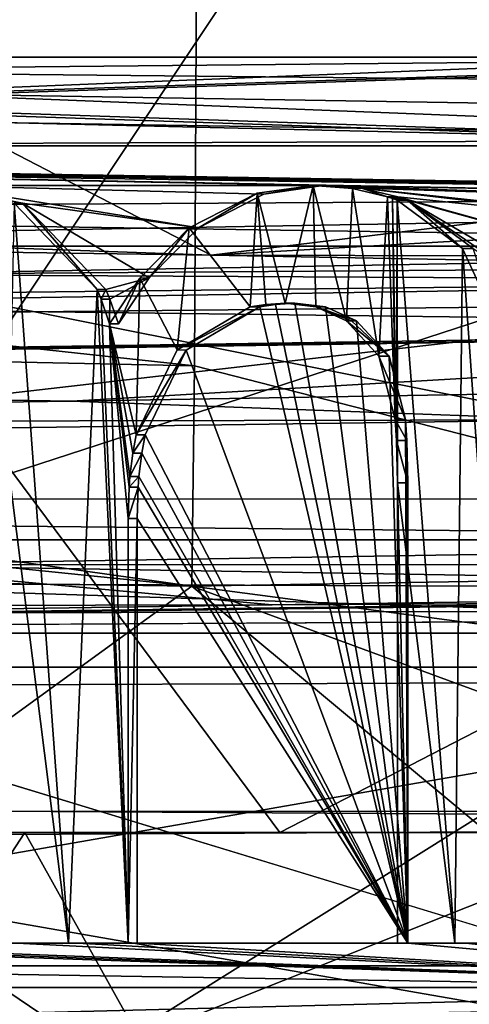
# Model space of a CAD drawing. Header units: millimetres. Extents: x -110 to 163, y -50 to 19.
# Tile 358 of 656: x 3.76 to 4.77, y -31.89 to -29.67. Entities that reach past the tile are written whole.
import ezdxf

# ---------------------------------------------------------------- set-up
doc = ezdxf.new("R2010")
doc.units = ezdxf.units.MM
doc.header["$LTSCALE"] = 65.185185
for name, color, linetype in [('13', 7, 'CONTINUOUS'), ('1618', 7, 'CONTINUOUS'), ('235', 7, 'CONTINUOUS'), ('2443', 7, 'CONTINUOUS'), ('2478', 7, 'CONTINUOUS'), ('2485', 7, 'CONTINUOUS'), ('261', 7, 'CONTINUOUS'), ('262', 7, 'CONTINUOUS'), ('265', 7, 'CONTINUOUS'), ('266', 7, 'CONTINUOUS'), ('306', 7, 'CONTINUOUS'), ('323', 7, 'CONTINUOUS'), ('3440', 7, 'CONTINUOUS'), ('36', 7, 'CONTINUOUS'), ('3639', 7, 'CONTINUOUS'), ('3716', 7, 'CONTINUOUS'), ('3717', 7, 'CONTINUOUS'), ('3718', 7, 'CONTINUOUS'), ('374', 7, 'CONTINUOUS'), ('375', 7, 'CONTINUOUS'), ('377', 7, 'CONTINUOUS'), ('379', 7, 'CONTINUOUS'), ('389', 7, 'CONTINUOUS'), ('390', 7, 'CONTINUOUS'), ('3953', 7, 'CONTINUOUS'), ('3954', 7, 'CONTINUOUS'), ('3955', 7, 'CONTINUOUS'), ('3969', 7, 'CONTINUOUS'), ('4687', 7, 'CONTINUOUS'), ('4688', 7, 'CONTINUOUS'), ('4689', 7, 'CONTINUOUS'), ('4690', 7, 'CONTINUOUS'), ('4936', 7, 'CONTINUOUS'), ('4937', 7, 'CONTINUOUS'), ('5146', 7, 'CONTINUOUS'), ('5205', 7, 'CONTINUOUS'), ('5276', 7, 'CONTINUOUS'), ('5633', 7, 'CONTINUOUS'), ('5664', 7, 'CONTINUOUS'), ('5665', 7, 'CONTINUOUS'), ('5698', 7, 'CONTINUOUS'), ('5965', 7, 'CONTINUOUS'), ('5969', 7, 'CONTINUOUS'), ('5971', 7, 'CONTINUOUS'), ('5972', 7, 'CONTINUOUS'), ('5973', 7, 'CONTINUOUS'), ('5987', 7, 'CONTINUOUS'), ('5989', 7, 'CONTINUOUS'), ('5992', 7, 'CONTINUOUS'), ('6110', 7, 'CONTINUOUS'), ('6129', 7, 'CONTINUOUS'), ('6140', 7, 'CONTINUOUS'), ('6220', 7, 'CONTINUOUS')]:
    doc.layers.add(name, color=color, linetype=linetype)

msp = doc.modelspace()

# ---------------------------------------------------------------- linework, layer by layer
at = {"layer": '13', "linetype": 'CONTINUOUS'}
for points in [[(12.9904, -30.1767, -8.5), (-11.4124, 0.2973, -8.5), (-13.1672, -30.1767, -8.5), (12.9904, -30.1767, -8.5)], [(12.9904, -10.3, -8.5), (-11.4124, 0.2973, -8.5), (12.9904, -30.1767, -8.5), (12.9904, -10.3, -8.5)]]:
    msp.add_3dface(points, dxfattribs=at)
at = {"layer": '1618', "color": 7, "linetype": 'CONTINUOUS'}
for points in [[(5.7272, -29.95, 100.6792), (-0.1743, -29.95, 102.4835), (5.7272, -30.0451, 100.6792), (5.7272, -29.95, 100.6792)], [(5.7272, -30.0451, 100.6792), (-0.1743, -29.95, 102.4835), (5.6857, -30.0504, 100.7081), (5.7272, -30.0451, 100.6792)], [(5.6857, -30.0504, 100.7081), (-0.1743, -29.95, 102.4835), (5.6268, -30.0617, 100.7486), (5.6857, -30.0504, 100.7081)], [(5.6268, -30.0617, 100.7486), (-0.1743, -29.95, 102.4835), (4.4442, -30.0397, 101.4414), (5.6268, -30.0617, 100.7486)], [(-0.1743, -29.95, 102.4835), (3.5686, -30.0397, 101.8255), (4.4442, -30.0397, 101.4414), (-0.1743, -29.95, 102.4835)], [(4.4442, -30.0397, 101.4414), (3.5686, -30.0397, 101.8255), (4.3107, -30.0589, 101.5065), (4.4442, -30.0397, 101.4414)], [(4.3107, -30.0589, 101.5065), (3.5686, -30.0397, 101.8255), (4.163, -30.1355, 101.5758), (4.3107, -30.0589, 101.5065)], [(4.163, -30.1355, 101.5758), (3.5686, -30.0397, 101.8255), (3.766, -30.0793, 101.7476), (4.163, -30.1355, 101.5758)], [(5.5648, -30.079, 100.7906), (5.6268, -30.0617, 100.7486), (4.4442, -30.0397, 101.4414), (5.5648, -30.079, 100.7906)], [(4.5311, -30.0459, 101.3977), (5.5648, -30.079, 100.7906), (4.4442, -30.0397, 101.4414), (4.5311, -30.0459, 101.3977)], [(5.4296, -30.142, 100.8797), (5.5648, -30.079, 100.7906), (4.5311, -30.0459, 101.3977), (5.4296, -30.142, 100.8797)], [(5.4235, -30.1459, 100.8836), (5.4296, -30.142, 100.8797), (4.5311, -30.0459, 101.3977), (5.4235, -30.1459, 100.8836)], [(5.4175, -30.1499, 100.8875), (5.4235, -30.1459, 100.8836), (4.5311, -30.0459, 101.3977), (5.4175, -30.1499, 100.8875)], [(4.6125, -30.0649, 101.3558), (5.4175, -30.1499, 100.8875), (4.5311, -30.0459, 101.3977), (4.6125, -30.0649, 101.3558)], [(5.3065, -30.2577, 100.9582), (5.4175, -30.1499, 100.8875), (4.6125, -30.0649, 101.3558), (5.3065, -30.2577, 100.9582)], [(4.6235, -30.0688, 101.35), (5.3065, -30.2577, 100.9582), (4.6125, -30.0649, 101.3558), (4.6235, -30.0688, 101.35)], [(4.6344, -30.073, 101.3444), (5.3065, -30.2577, 100.9582), (4.6235, -30.0688, 101.35), (4.6344, -30.073, 101.3444)], [(4.0513, -30.2482, 101.6262), (4.163, -30.1355, 101.5758), (3.766, -30.0793, 101.7476), (4.0513, -30.2482, 101.6262)], [(3.9541, -30.2747, 101.6687), (4.0513, -30.2482, 101.6262), (3.766, -30.0793, 101.7476), (3.9541, -30.2747, 101.6687)], [(5.2268, -30.4207, 101.0077), (5.3065, -30.2577, 100.9582), (4.6344, -30.073, 101.3444), (5.2268, -30.4207, 101.0077)], [(5.2132, -30.4687, 101.0161), (5.2268, -30.4207, 101.0077), (4.6344, -30.073, 101.3444), (5.2132, -30.4687, 101.0161)], [(4.7826, -30.1821, 101.2651), (5.2132, -30.4687, 101.0161), (4.6344, -30.073, 101.3444), (4.7826, -30.1821, 101.2651)], [(3.9629, -30.296, 101.6649), (4.0513, -30.2482, 101.6262), (3.9541, -30.2747, 101.6687), (3.9629, -30.296, 101.6649)], [(3.9823, -30.3517, 101.6565), (4.0513, -30.2482, 101.6262), (3.9629, -30.296, 101.6649), (3.9823, -30.3517, 101.6565)], [(4.3012, -30.3138, 101.5111), (4.1351, -30.4111, 101.5885), (4.6354, -31.75, 101.3438), (4.3012, -30.3138, 101.5111)], [(4.3366, -30.3081, 101.4941), (4.3012, -30.3138, 101.5111), (4.6354, -31.75, 101.3438), (4.3366, -30.3081, 101.4941)], [(4.3805, -30.3051, 101.4728), (4.3366, -30.3081, 101.4941), (4.6354, -31.75, 101.3438), (4.3805, -30.3051, 101.4728)], [(4.4498, -30.3134, 101.4387), (4.3805, -30.3051, 101.4728), (4.6354, -31.75, 101.3438), (4.4498, -30.3134, 101.4387)], [(4.5192, -30.3451, 101.4037), (4.4498, -30.3134, 101.4387), (4.6354, -31.75, 101.3438), (4.5192, -30.3451, 101.4037)], [(4.5932, -30.4252, 101.3658), (4.5192, -30.3451, 101.4037), (4.6354, -31.75, 101.3438), (4.5932, -30.4252, 101.3658)], [(4.1351, -30.4111, 101.5885), (4.0423, -30.6028, 101.6302), (4.6354, -31.75, 101.3438), (4.1351, -30.4111, 101.5885)], [(4.6298, -30.5679, 101.3467), (4.5932, -30.4252, 101.3658), (4.6354, -31.75, 101.3438), (4.6298, -30.5679, 101.3467)], [(4.6329, -30.615, 101.3451), (4.6298, -30.5679, 101.3467), (4.6354, -31.75, 101.3438), (4.6329, -30.615, 101.3451)], [(4.0423, -30.6028, 101.6302), (4.0347, -30.6438, 101.6335), (4.6354, -31.75, 101.3438), (4.0423, -30.6028, 101.6302)], [(4.6354, -30.7106, 101.3438), (4.6329, -30.615, 101.3451), (4.6354, -31.75, 101.3438), (4.6354, -30.7106, 101.3438)], [(4.0347, -30.6438, 101.6335), (4.0283, -30.6969, 101.6363), (4.6354, -31.75, 101.3438), (4.0347, -30.6438, 101.6335)], [(4.0283, -30.6969, 101.6363), (4.0267, -30.7207, 101.6371), (4.6354, -31.75, 101.3438), (4.0283, -30.6969, 101.6363)], [(4.0267, -30.7207, 101.6371), (4.0245, -30.7912, 101.638), (4.6354, -31.75, 101.3438), (4.0267, -30.7207, 101.6371)], [(4.0245, -30.7912, 101.638), (4.0245, -31.75, 101.638), (4.6354, -31.75, 101.3438), (4.0245, -30.7912, 101.638)], [(-0.1743, -31.85, 102.4835), (5.7272, -31.85, 100.6792), (2.8348, -31.75, 102.0741), (-0.1743, -31.85, 102.4835)], [(2.8348, -31.75, 102.0741), (5.7272, -31.85, 100.6792), (2.9759, -31.75, 102.0312), (2.8348, -31.75, 102.0741)], [(2.9759, -31.75, 102.0312), (5.7272, -31.85, 100.6792), (3.1163, -31.75, 101.9863), (2.9759, -31.75, 102.0312)], [(3.1163, -31.75, 101.9863), (5.7272, -31.85, 100.6792), (3.7529, -31.75, 101.7529), (3.1163, -31.75, 101.9863)], [(3.7529, -31.75, 101.7529), (5.7272, -31.85, 100.6792), (3.8891, -31.75, 101.6965), (3.7529, -31.75, 101.7529)], [(3.8891, -31.75, 101.6965), (5.7272, -31.85, 100.6792), (4.0245, -31.75, 101.638), (3.8891, -31.75, 101.6965)], [(4.0245, -31.75, 101.638), (5.7272, -31.85, 100.6792), (4.6354, -31.75, 101.3438), (4.0245, -31.75, 101.638)], [(4.6354, -31.75, 101.3438), (5.7272, -31.85, 100.6792), (4.7655, -31.75, 101.2744), (4.6354, -31.75, 101.3438)], [(4.7655, -31.75, 101.2744), (5.7272, -31.85, 100.6792), (4.8945, -31.75, 101.2031), (4.7655, -31.75, 101.2744)]]:
    msp.add_3dface(points, dxfattribs=at)
at = {"layer": '235', "color": 7, "linetype": 'CONTINUOUS', "true_color": 0x0303ff}
for points in [[(108.1, -25.55, 17.7535), (0.0005, -28.7081, 15.5072), (-68.9975, -30.825, 13.3875), (108.1, -25.55, 17.7535)], [(-64.6798, -31.24, 12.8905), (108.1, -25.55, 17.7535), (-68.9975, -30.825, 13.3875), (-64.6798, -31.24, 12.8905)], [(-60.3244, -32.4381, 11.2488), (108.1, -25.55, 17.7535), (-64.6798, -31.24, 12.8905), (-60.3244, -32.4381, 11.2488)], [(108.1, -33.0535, 10.25), (108.1, -25.55, 17.7535), (-60.3244, -32.4381, 11.2488), (108.1, -33.0535, 10.25)]]:
    msp.add_3dface(points, dxfattribs=at)
at = {"layer": '2443', "color": 7, "linetype": 'CONTINUOUS'}
for points in [[(4.6354, -30.7106, 101.3438), (4.6354, -31.75, 101.3438), (4.6122, -30.7106, 101.2995), (4.6354, -30.7106, 101.3438)], [(4.6354, -31.75, 101.3438), (4.6122, -31.75, 101.2995), (4.6122, -30.7106, 101.2995), (4.6354, -31.75, 101.3438)]]:
    msp.add_3dface(points, dxfattribs=at)
at = {"layer": '2478', "color": 7, "linetype": 'CONTINUOUS'}
for points in [[(5.8419, -29.75, 100.8431), (0, -29.75, 102.775), (-0.1777, -29.75, 102.6835), (5.8419, -29.75, 100.8431)], [(0, -29.75, 82.225), (6.0394, -29.75, 84.1873), (0.1777, -29.75, 82.3165), (0, -29.75, 82.225)], [(6.0394, -29.75, 100.8127), (0, -29.75, 102.775), (5.8419, -29.75, 100.8431), (6.0394, -29.75, 100.8127)], [(0.1777, -29.75, 82.3165), (6.0394, -29.75, 84.1873), (6.1295, -29.75, 84.3659), (0.1777, -29.75, 82.3165)]]:
    msp.add_3dface(points, dxfattribs=at)
at = {"layer": '2485', "color": 7, "linetype": 'CONTINUOUS'}
for points in [[(4.6354, -31.75, 101.3438), (4.7655, -31.75, 101.2744), (4.6122, -31.75, 101.2995), (4.6354, -31.75, 101.3438)], [(4.6122, -31.75, 101.2995), (4.7655, -31.75, 101.2744), (4.7416, -31.75, 101.2305), (4.6122, -31.75, 101.2995)], [(4.7655, -31.75, 101.2744), (4.8945, -31.75, 101.2031), (4.7416, -31.75, 101.2305), (4.7655, -31.75, 101.2744)], [(4.7416, -31.75, 101.2305), (4.8945, -31.75, 101.2031), (4.87, -31.75, 101.1595), (4.7416, -31.75, 101.2305)]]:
    msp.add_3dface(points, dxfattribs=at)
at = {"layer": '261', "linetype": 'CONTINUOUS'}
for points in [[(3.3699, -30.2407, 103.4952), (9.2468, -30.1363, 99.3372), (5.0149, -30.569, 102.849), (3.3699, -30.2407, 103.4952)], [(-0.7949, -30.6508, 103.9725), (3.3699, -30.2407, 103.4952), (5.0149, -30.569, 102.849), (-0.7949, -30.6508, 103.9725)]]:
    msp.add_3dface(points, dxfattribs=at)
at = {"layer": '262', "color": 7, "linetype": 'CONTINUOUS', "true_color": 0x0303ff}
for points in [[(3.94, -32, 104.626), (-3.94, -32, 104.626), (0, -30.8395, 104.0895), (3.94, -32, 104.626)], [(5.7948, -30.8395, 102.5368), (3.94, -32, 104.626), (0, -30.8395, 104.0895), (5.7948, -30.8395, 102.5368)], [(10.315, -32, 99.9943), (3.94, -32, 104.626), (5.7948, -30.8395, 102.5368), (10.315, -32, 99.9943)]]:
    msp.add_3dface(points, dxfattribs=at)
at = {"layer": '265', "linetype": 'CONTINUOUS'}
for points in [[(4.1916, -30.1967, 81.7911), (3.4867, -29.8323, 81.5413), (0.5862, -30.1456, 81.0149), (4.1916, -30.1967, 81.7911)], [(6.741, -29.8853, 83.1829), (3.4867, -29.8323, 81.5413), (4.1916, -30.1967, 81.7911), (6.741, -29.8853, 83.1829)], [(9.6393, -30.2978, 86.2284), (6.741, -29.8853, 83.1829), (4.1916, -30.1967, 81.7911), (9.6393, -30.2978, 86.2284)]]:
    msp.add_3dface(points, dxfattribs=at)
at = {"layer": '266', "color": 7, "linetype": 'CONTINUOUS', "true_color": 0x0303ff}
for points in [[(3.94, -32, 80.374), (-2.9066, -30.75, 81.3734), (-3.94, -32, 80.374), (3.94, -32, 80.374)], [(2.1591, -30.7931, 81.1606), (-2.9066, -30.75, 81.3734), (3.94, -32, 80.374), (2.1591, -30.7931, 81.1606)], [(6.8454, -30.8395, 83.1481), (2.1591, -30.7931, 81.1606), (3.94, -32, 80.374), (6.8454, -30.8395, 83.1481)], [(10.315, -32, 85.0057), (6.8454, -30.8395, 83.1481), (3.94, -32, 80.374), (10.315, -32, 85.0057)]]:
    msp.add_3dface(points, dxfattribs=at)
at = {"layer": '306', "linetype": 'CONTINUOUS'}
for points in [[(12.9904, -30.1767, -8.5), (-13.1672, -30.1767, -8.5), (-39.3248, -30.7639, -8.3094), (12.9904, -30.1767, -8.5)], [(12.9902, -30.2315, -8.4985), (12.9904, -30.1767, -8.5), (-39.3248, -30.7639, -8.3094), (12.9902, -30.2315, -8.4985)], [(12.9902, -30.7438, -8.3237), (12.9902, -30.2315, -8.4985), (-39.3248, -30.7639, -8.3094), (12.9902, -30.7438, -8.3237)], [(12.9902, -30.9778, -8.0986), (12.9902, -30.7438, -8.3237), (-39.3248, -30.7639, -8.3094), (12.9902, -30.9778, -8.0986)], [(-39.3248, -31.1273, -7.8104), (12.9902, -30.9778, -8.0986), (-39.3248, -30.7639, -8.3094), (-39.3248, -31.1273, -7.8104)], [(-13.1673, -31.1273, -7.8104), (12.9902, -30.9778, -8.0986), (-39.3248, -31.1273, -7.8104), (-13.1673, -31.1273, -7.8104)], [(12.9902, -31.1273, -7.8104), (12.9902, -30.9778, -8.0986), (-13.1673, -31.1273, -7.8104), (12.9902, -31.1273, -7.8104)]]:
    msp.add_3dface(points, dxfattribs=at)
at = {"layer": '323', "linetype": 'CONTINUOUS'}
for points in [[(0, -29.9969, 8.5), (4.1541, -30.4471, 7.4157), (0, -30.359, 8.4322), (0, -29.9969, 8.5)], [(4.1541, -30.4471, 7.4157), (4.1481, -30.944, 7.2809), (0, -30.359, 8.4322), (4.1541, -30.4471, 7.4157)], [(0, -30.359, 8.4322), (4.1481, -30.944, 7.2809), (0, -30.5192, 8.3528), (0, -30.359, 8.4322)], [(4.1541, -30.4471, 7.4157), (5.9735, -30.9135, 6.0471), (4.1481, -30.944, 7.2809), (4.1541, -30.4471, 7.4157)], [(0, -30.5192, 8.3528), (4.1481, -30.944, 7.2809), (0, -30.8877, 7.9545), (0, -30.5192, 8.3528)], [(0, -30.8877, 7.9545), (4.1481, -30.944, 7.2809), (3.5927, -31.3466, 6.9825), (0, -30.8877, 7.9545)], [(5.9735, -30.9135, 6.0471), (7.3612, -31.3682, 4.25), (4.1481, -30.944, 7.2809), (5.9735, -30.9135, 6.0471)], [(3.5927, -31.3466, 6.9825), (4.1481, -30.944, 7.2809), (5.2287, -31.8448, 5.7027), (3.5927, -31.3466, 6.9825)], [(7.3612, -31.3682, 4.25), (7.0755, -32.0207, 4.2373), (4.1481, -30.944, 7.2809), (7.3612, -31.3682, 4.25)], [(4.1481, -30.944, 7.2809), (7.0755, -32.0207, 4.2373), (5.2287, -31.8448, 5.7027), (4.1481, -30.944, 7.2809)]]:
    msp.add_3dface(points, dxfattribs=at)
at = {"layer": '3440', "color": 7, "linetype": 'CONTINUOUS'}
for points in [[(0.1743, -29.95, 82.5165), (6.0091, -29.95, 84.5256), (0.1743, -31.85, 82.5165), (0.1743, -29.95, 82.5165)], [(0.1743, -31.85, 82.5165), (6.0091, -29.95, 84.5256), (6.0091, -31.85, 84.5256), (0.1743, -31.85, 82.5165)]]:
    msp.add_3dface(points, dxfattribs=at)
at = {"layer": '36', "linetype": 'CONTINUOUS'}
for points in [[(0, -11.3, 8.5), (4.25, -11.3, 7.3612), (0, -29.9969, 8.5), (0, -11.3, 8.5)], [(0, -29.9969, 8.5), (4.25, -11.3, 7.3612), (4.1541, -30.4471, 7.4157), (0, -29.9969, 8.5)], [(4.1541, -30.4471, 7.4157), (4.25, -11.3, 7.3612), (5.9735, -30.9135, 6.0471), (4.1541, -30.4471, 7.4157)], [(4.25, -11.3, 7.3612), (7.3612, -11.3, 4.25), (5.9735, -30.9135, 6.0471), (4.25, -11.3, 7.3612)]]:
    msp.add_3dface(points, dxfattribs=at)
at = {"layer": '3639', "color": 7, "linetype": 'CONTINUOUS'}
for points in [[(5.7272, -31.85, 100.6792), (-0.1743, -31.85, 102.4835), (5.702, -31.9561, 100.6432), (5.7272, -31.85, 100.6792)], [(-0.1743, -31.85, 102.4835), (-0.1716, -32, 102.3335), (5.6411, -32, 100.5564), (-0.1743, -31.85, 102.4835)], [(-0.1743, -31.85, 102.4835), (5.6411, -32, 100.5564), (5.702, -31.9561, 100.6432), (-0.1743, -31.85, 102.4835)]]:
    msp.add_3dface(points, dxfattribs=at)
at = {"layer": '3716', "color": 7, "linetype": 'CONTINUOUS'}
for points in [[(4.5106, -30.0462, 101.352), (4.4442, -30.0397, 101.4414), (4.4219, -30.0397, 101.3967), (4.5106, -30.0462, 101.352)], [(4.5311, -30.0459, 101.3977), (4.4442, -30.0397, 101.4414), (4.5106, -30.0462, 101.352), (4.5311, -30.0459, 101.3977)], [(4.5894, -30.0649, 101.3114), (4.5311, -30.0459, 101.3977), (4.5106, -30.0462, 101.352), (4.5894, -30.0649, 101.3114)], [(4.6125, -30.0649, 101.3558), (4.5311, -30.0459, 101.3977), (4.5894, -30.0649, 101.3114), (4.6125, -30.0649, 101.3558)]]:
    msp.add_3dface(points, dxfattribs=at)
at = {"layer": '3717', "color": 7, "linetype": 'CONTINUOUS'}
for points in [[(4.6125, -30.0649, 101.3558), (4.5894, -30.0649, 101.3114), (4.6004, -30.0688, 101.3057), (4.6125, -30.0649, 101.3558)], [(4.6235, -30.0688, 101.35), (4.6125, -30.0649, 101.3558), (4.6004, -30.0688, 101.3057), (4.6235, -30.0688, 101.35)], [(4.6112, -30.073, 101.3001), (4.6235, -30.0688, 101.35), (4.6004, -30.0688, 101.3057), (4.6112, -30.073, 101.3001)], [(4.6344, -30.073, 101.3444), (4.6235, -30.0688, 101.35), (4.6112, -30.073, 101.3001), (4.6344, -30.073, 101.3444)]]:
    msp.add_3dface(points, dxfattribs=at)
at = {"layer": '3718', "color": 7, "linetype": 'CONTINUOUS'}
for points in [[(4.6344, -30.073, 101.3444), (4.6112, -30.073, 101.3001), (4.7584, -30.1817, 101.2214), (4.6344, -30.073, 101.3444)], [(4.7826, -30.1821, 101.2651), (4.6344, -30.073, 101.3444), (4.7584, -30.1817, 101.2214), (4.7826, -30.1821, 101.2651)], [(4.8464, -30.3725, 101.1728), (4.7826, -30.1821, 101.2651), (4.7584, -30.1817, 101.2214), (4.8464, -30.3725, 101.1728)]]:
    msp.add_3dface(points, dxfattribs=at)
at = {"layer": '374', "linetype": 'CONTINUOUS'}
for points in [[(-4.3253, -19.3653, 102.91), (0, -33.9521, 106.5), (4.3267, -19.3654, 102.9096), (-4.3253, -19.3653, 102.91)], [(0, -33.9521, 106.5), (7, -33.9631, 104.6244), (4.3267, -19.3654, 102.9096), (0, -33.9521, 106.5)], [(4.3267, -19.3654, 102.9096), (7, -33.9631, 104.6244), (11.3262, -21.3079, 98.2096), (4.3267, -19.3654, 102.9096)]]:
    msp.add_3dface(points, dxfattribs=at)
at = {"layer": '375', "linetype": 'CONTINUOUS'}
for points in [[(7, -25.4482, 77.1254), (0.002, -30.646, 77.9762), (0, -26.694, 75.7233), (7, -25.4482, 77.1254)], [(3.62, -30.5221, 78.4364), (0.002, -30.646, 77.9762), (7, -25.4482, 77.1254), (3.62, -30.5221, 78.4364)], [(6.9961, -30.1346, 79.7794), (3.62, -30.5221, 78.4364), (7, -25.4482, 77.1254), (6.9961, -30.1346, 79.7794)]]:
    msp.add_3dface(points, dxfattribs=at)
at = {"layer": '377', "linetype": 'CONTINUOUS'}
for points in [[(45.9799, -29.383, -17.3791), (-50.6868, -31.119, -14.9743), (-44.6081, -28.7706, -18.0937), (45.9799, -29.383, -17.3791)], [(45.9799, -29.383, -17.3791), (52.8112, -31.7528, -13.9146), (-50.6868, -31.119, -14.9743), (45.9799, -29.383, -17.3791)], [(52.8112, -31.7528, -13.9146), (-57.3705, -32.8485, -11.7373), (-50.6868, -31.119, -14.9743), (52.8112, -31.7528, -13.9146)], [(52.8112, -31.7528, -13.9146), (60.3265, -33.4169, -10.3575), (-57.3705, -32.8485, -11.7373), (52.8112, -31.7528, -13.9146)]]:
    msp.add_3dface(points, dxfattribs=at)
at = {"layer": '379', "linetype": 'CONTINUOUS'}
for points in [[(3.62, -30.5221, 78.4364), (6.9961, -30.1346, 79.7794), (4.3465, -31.5, 78.8556), (3.62, -30.5221, 78.4364)], [(4.3465, -31.5, 78.8556), (6.9961, -30.1346, 79.7794), (7.6362, -31.5, 80.4088), (4.3465, -31.5, 78.8556)], [(-0.0038, -31.5, 78.1668), (3.62, -30.5221, 78.4364), (4.3465, -31.5, 78.8556), (-0.0038, -31.5, 78.1668)]]:
    msp.add_3dface(points, dxfattribs=at)
at = {"layer": '389', "color": 7, "linetype": 'CONTINUOUS', "true_color": 0x0303ff}
for points in [[(0, -37.3, 78.5), (0, -31.5, 78.5), (3.7708, -31.5, 79.0174), (0, -37.3, 78.5)], [(7, -37.3, 80.3756), (0, -37.3, 78.5), (3.7708, -31.5, 79.0174), (7, -37.3, 80.3756)], [(7.2629, -31.5, 80.5313), (7, -37.3, 80.3756), (3.7708, -31.5, 79.0174), (7.2629, -31.5, 80.5313)]]:
    msp.add_3dface(points, dxfattribs=at)
at = {"layer": '390', "linetype": 'CONTINUOUS'}
for points in [[(-0.0038, -31.5, 78.1668), (4.3465, -31.5, 78.8556), (0, -31.5, 78.5), (-0.0038, -31.5, 78.1668)], [(0, -31.5, 78.5), (4.3465, -31.5, 78.8556), (3.7708, -31.5, 79.0174), (0, -31.5, 78.5)], [(4.3465, -31.5, 78.8556), (7.2629, -31.5, 80.5313), (3.7708, -31.5, 79.0174), (4.3465, -31.5, 78.8556)], [(4.3465, -31.5, 78.8556), (7.6362, -31.5, 80.4088), (7.2629, -31.5, 80.5313), (4.3465, -31.5, 78.8556)]]:
    msp.add_3dface(points, dxfattribs=at)
at = {"layer": '3953', "color": 7, "linetype": 'CONTINUOUS'}
for points in [[(4.6298, -30.5679, 101.3467), (4.6329, -30.615, 101.3451), (4.6067, -30.5679, 101.3024), (4.6298, -30.5679, 101.3467)], [(4.6067, -30.5679, 101.3024), (4.6329, -30.615, 101.3451), (4.6097, -30.6153, 101.3008), (4.6067, -30.5679, 101.3024)], [(4.6329, -30.615, 101.3451), (4.6354, -30.7106, 101.3438), (4.6097, -30.6153, 101.3008), (4.6329, -30.615, 101.3451)], [(4.6354, -30.7106, 101.3438), (4.6122, -30.7106, 101.2995), (4.6097, -30.6153, 101.3008), (4.6354, -30.7106, 101.3438)]]:
    msp.add_3dface(points, dxfattribs=at)
at = {"layer": '3954', "color": 7, "linetype": 'CONTINUOUS'}
for points in [[(4.5079, -30.3451, 101.3815), (4.5932, -30.4252, 101.3658), (4.4966, -30.3451, 101.3592), (4.5079, -30.3451, 101.3815)], [(4.4966, -30.3451, 101.3592), (4.5932, -30.4252, 101.3658), (4.57, -30.4248, 101.3215), (4.4966, -30.3451, 101.3592)], [(4.5192, -30.3451, 101.4037), (4.5932, -30.4252, 101.3658), (4.5079, -30.3451, 101.3815), (4.5192, -30.3451, 101.4037)], [(4.5932, -30.4252, 101.3658), (4.6298, -30.5679, 101.3467), (4.57, -30.4248, 101.3215), (4.5932, -30.4252, 101.3658)], [(4.6298, -30.5679, 101.3467), (4.6067, -30.5679, 101.3024), (4.57, -30.4248, 101.3215), (4.6298, -30.5679, 101.3467)]]:
    msp.add_3dface(points, dxfattribs=at)
at = {"layer": '3955', "color": 7, "linetype": 'CONTINUOUS'}
for points in [[(4.3805, -30.3051, 101.4728), (4.4498, -30.3134, 101.4387), (4.3586, -30.3051, 101.4279), (4.3805, -30.3051, 101.4728)], [(4.3586, -30.3051, 101.4279), (4.4498, -30.3134, 101.4387), (4.4278, -30.3135, 101.3937), (4.3586, -30.3051, 101.4279)], [(4.4498, -30.3134, 101.4387), (4.5192, -30.3451, 101.4037), (4.4278, -30.3135, 101.3937), (4.4498, -30.3134, 101.4387)], [(4.5192, -30.3451, 101.4037), (4.5079, -30.3451, 101.3815), (4.4278, -30.3135, 101.3937), (4.5192, -30.3451, 101.4037)], [(4.5079, -30.3451, 101.3815), (4.4966, -30.3451, 101.3592), (4.4278, -30.3135, 101.3937), (4.5079, -30.3451, 101.3815)]]:
    msp.add_3dface(points, dxfattribs=at)
at = {"layer": '3969', "color": 7, "linetype": 'CONTINUOUS'}
for points in [[(5.9188, -32, 84.6454), (0.1716, -32, 82.6665), (6.0091, -31.85, 84.5256), (5.9188, -32, 84.6454)], [(0.1716, -32, 82.6665), (0.1743, -31.85, 82.5165), (6.0091, -31.85, 84.5256), (0.1716, -32, 82.6665)]]:
    msp.add_3dface(points, dxfattribs=at)
at = {"layer": '4687', "color": 7, "linetype": 'CONTINUOUS'}
for points in [[(4.3012, -30.3138, 101.5111), (4.3366, -30.3081, 101.4941), (4.2797, -30.3138, 101.466), (4.3012, -30.3138, 101.5111)], [(4.2797, -30.3138, 101.466), (4.3366, -30.3081, 101.4941), (4.3148, -30.3081, 101.4491), (4.2797, -30.3138, 101.466)], [(4.3366, -30.3081, 101.4941), (4.3805, -30.3051, 101.4728), (4.3148, -30.3081, 101.4491), (4.3366, -30.3081, 101.4941)], [(4.3805, -30.3051, 101.4728), (4.3586, -30.3051, 101.4279), (4.3148, -30.3081, 101.4491), (4.3805, -30.3051, 101.4728)]]:
    msp.add_3dface(points, dxfattribs=at)
at = {"layer": '4688', "color": 7, "linetype": 'CONTINUOUS'}
for points in [[(4.1351, -30.4111, 101.5885), (4.3012, -30.3138, 101.5111), (4.1145, -30.411, 101.5429), (4.1351, -30.4111, 101.5885)], [(4.3012, -30.3138, 101.5111), (4.2797, -30.3138, 101.466), (4.1145, -30.411, 101.5429), (4.3012, -30.3138, 101.5111)], [(4.022, -30.6028, 101.5845), (4.1351, -30.4111, 101.5885), (4.1145, -30.411, 101.5429), (4.022, -30.6028, 101.5845)], [(4.0423, -30.6028, 101.6302), (4.1351, -30.4111, 101.5885), (4.022, -30.6028, 101.5845), (4.0423, -30.6028, 101.6302)]]:
    msp.add_3dface(points, dxfattribs=at)
at = {"layer": '4689', "color": 7, "linetype": 'CONTINUOUS'}
for points in [[(4.0347, -30.6438, 101.6335), (4.0423, -30.6028, 101.6302), (4.0145, -30.6439, 101.5878), (4.0347, -30.6438, 101.6335)], [(4.0423, -30.6028, 101.6302), (4.022, -30.6028, 101.5845), (4.0145, -30.6439, 101.5878), (4.0423, -30.6028, 101.6302)], [(4.0283, -30.6969, 101.6363), (4.0347, -30.6438, 101.6335), (4.0082, -30.6969, 101.5906), (4.0283, -30.6969, 101.6363)], [(4.0082, -30.6969, 101.5906), (4.0347, -30.6438, 101.6335), (4.0145, -30.6439, 101.5878), (4.0082, -30.6969, 101.5906)]]:
    msp.add_3dface(points, dxfattribs=at)
at = {"layer": '4690', "color": 7, "linetype": 'CONTINUOUS'}
for points in [[(4.0267, -30.7207, 101.6371), (4.0283, -30.6969, 101.6363), (4.0065, -30.7206, 101.5913), (4.0267, -30.7207, 101.6371)], [(4.0283, -30.6969, 101.6363), (4.0082, -30.6969, 101.5906), (4.0065, -30.7206, 101.5913), (4.0283, -30.6969, 101.6363)], [(4.0043, -30.7912, 101.5923), (4.0267, -30.7207, 101.6371), (4.0065, -30.7206, 101.5913), (4.0043, -30.7912, 101.5923)], [(4.0245, -30.7912, 101.638), (4.0267, -30.7207, 101.6371), (4.0043, -30.7912, 101.5923), (4.0245, -30.7912, 101.638)]]:
    msp.add_3dface(points, dxfattribs=at)
at = {"layer": '4936', "color": 7, "linetype": 'CONTINUOUS'}
for points in [[(4.1421, -30.1355, 101.5303), (4.0513, -30.2482, 101.6262), (4.0305, -30.2487, 101.5807), (4.1421, -30.1355, 101.5303)], [(4.163, -30.1355, 101.5758), (4.0513, -30.2482, 101.6262), (4.1421, -30.1355, 101.5303), (4.163, -30.1355, 101.5758)], [(4.0305, -30.2487, 101.5807), (3.9823, -30.3517, 101.6565), (3.9623, -30.3517, 101.6107), (4.0305, -30.2487, 101.5807)], [(4.0513, -30.2482, 101.6262), (3.9823, -30.3517, 101.6565), (4.0305, -30.2487, 101.5807), (4.0513, -30.2482, 101.6262)]]:
    msp.add_3dface(points, dxfattribs=at)
at = {"layer": '4937', "color": 7, "linetype": 'CONTINUOUS'}
for points in [[(4.4219, -30.0397, 101.3967), (4.3107, -30.0589, 101.5065), (4.2956, -30.057, 101.4583), (4.4219, -30.0397, 101.3967)], [(4.4442, -30.0397, 101.4414), (4.3107, -30.0589, 101.5065), (4.4219, -30.0397, 101.3967), (4.4442, -30.0397, 101.4414)], [(4.163, -30.1355, 101.5758), (4.1421, -30.1355, 101.5303), (4.2956, -30.057, 101.4583), (4.163, -30.1355, 101.5758)], [(4.3107, -30.0589, 101.5065), (4.163, -30.1355, 101.5758), (4.2956, -30.057, 101.4583), (4.3107, -30.0589, 101.5065)]]:
    msp.add_3dface(points, dxfattribs=at)
at = {"layer": '5146', "color": 7, "linetype": 'CONTINUOUS'}
for points in [[(0.1777, -29.75, 82.3165), (6.1295, -29.75, 84.3659), (0.1743, -29.95, 82.5165), (0.1777, -29.75, 82.3165)], [(6.1295, -29.75, 84.3659), (6.0091, -29.95, 84.5256), (0.1743, -29.95, 82.5165), (6.1295, -29.75, 84.3659)]]:
    msp.add_3dface(points, dxfattribs=at)
at = {"layer": '5205', "color": 7, "linetype": 'CONTINUOUS'}
for points in [[(3.7529, -31.75, 101.7529), (3.8891, -31.75, 101.6965), (3.7341, -31.75, 101.7066), (3.7529, -31.75, 101.7529)], [(3.7341, -31.75, 101.7066), (3.8891, -31.75, 101.6965), (3.8696, -31.75, 101.6504), (3.7341, -31.75, 101.7066)], [(3.8891, -31.75, 101.6965), (4.0245, -31.75, 101.638), (3.8696, -31.75, 101.6504), (3.8891, -31.75, 101.6965)], [(3.8696, -31.75, 101.6504), (4.0245, -31.75, 101.638), (4.0043, -31.75, 101.5923), (3.8696, -31.75, 101.6504)]]:
    msp.add_3dface(points, dxfattribs=at)
at = {"layer": '5276', "color": 7, "linetype": 'CONTINUOUS'}
for points in [[(4.0245, -31.75, 101.638), (4.0245, -30.7912, 101.638), (4.0043, -31.75, 101.5923), (4.0245, -31.75, 101.638)], [(4.0245, -30.7912, 101.638), (4.0043, -30.7912, 101.5923), (4.0043, -31.75, 101.5923), (4.0245, -30.7912, 101.638)]]:
    msp.add_3dface(points, dxfattribs=at)
at = {"layer": '5633', "color": 7, "linetype": 'CONTINUOUS'}
for points in [[(-0.1743, -29.95, 102.4835), (5.7272, -29.95, 100.6792), (-0.1777, -29.75, 102.6835), (-0.1743, -29.95, 102.4835)], [(-0.1777, -29.75, 102.6835), (5.7272, -29.95, 100.6792), (5.7608, -29.8086, 100.7272), (-0.1777, -29.75, 102.6835)], [(5.8419, -29.75, 100.8431), (-0.1777, -29.75, 102.6835), (5.7608, -29.8086, 100.7272), (5.8419, -29.75, 100.8431)]]:
    msp.add_3dface(points, dxfattribs=at)
at = {"layer": '5664', "color": 7, "linetype": 'CONTINUOUS'}
for points in [[(3.766, -30.0793, 101.7476), (3.5686, -30.0397, 101.8255), (3.7469, -30.0792, 101.7014), (3.766, -30.0793, 101.7476)], [(3.9343, -30.2747, 101.6228), (3.766, -30.0793, 101.7476), (3.7469, -30.0792, 101.7014), (3.9343, -30.2747, 101.6228)], [(3.9541, -30.2747, 101.6687), (3.766, -30.0793, 101.7476), (3.9343, -30.2747, 101.6228), (3.9541, -30.2747, 101.6687)]]:
    msp.add_3dface(points, dxfattribs=at)
at = {"layer": '5665', "color": 7, "linetype": 'CONTINUOUS'}
for points in [[(3.9541, -30.2747, 101.6687), (3.9343, -30.2747, 101.6228), (3.943, -30.2959, 101.619), (3.9541, -30.2747, 101.6687)], [(3.9629, -30.296, 101.6649), (3.9541, -30.2747, 101.6687), (3.943, -30.2959, 101.619), (3.9629, -30.296, 101.6649)], [(3.9623, -30.3517, 101.6107), (3.9629, -30.296, 101.6649), (3.943, -30.2959, 101.619), (3.9623, -30.3517, 101.6107)], [(3.9823, -30.3517, 101.6565), (3.9629, -30.296, 101.6649), (3.9623, -30.3517, 101.6107), (3.9823, -30.3517, 101.6565)]]:
    msp.add_3dface(points, dxfattribs=at)
at = {"layer": '5698', "color": 7, "linetype": 'CONTINUOUS'}
for points in [[(4.3586, -30.3051, 101.4279), (4.4219, -30.0397, 101.3967), (4.2956, -30.057, 101.4583), (4.3586, -30.3051, 101.4279)], [(4.4219, -30.0397, 101.3967), (4.3586, -30.3051, 101.4279), (4.4278, -30.3135, 101.3937), (4.4219, -30.0397, 101.3967)], [(4.5106, -30.0462, 101.352), (4.4219, -30.0397, 101.3967), (4.4966, -30.3451, 101.3592), (4.5106, -30.0462, 101.352)], [(4.4966, -30.3451, 101.3592), (4.4219, -30.0397, 101.3967), (4.4278, -30.3135, 101.3937), (4.4966, -30.3451, 101.3592)], [(4.5106, -30.0462, 101.352), (4.4966, -30.3451, 101.3592), (4.57, -30.4248, 101.3215), (4.5106, -30.0462, 101.352)], [(4.5894, -30.0649, 101.3114), (4.5106, -30.0462, 101.352), (4.57, -30.4248, 101.3215), (4.5894, -30.0649, 101.3114)], [(4.1421, -30.1355, 101.5303), (4.2797, -30.3138, 101.466), (4.2956, -30.057, 101.4583), (4.1421, -30.1355, 101.5303)], [(4.2797, -30.3138, 101.466), (4.3148, -30.3081, 101.4491), (4.2956, -30.057, 101.4583), (4.2797, -30.3138, 101.466)], [(4.3148, -30.3081, 101.4491), (4.3586, -30.3051, 101.4279), (4.2956, -30.057, 101.4583), (4.3148, -30.3081, 101.4491)], [(4.6067, -30.5679, 101.3024), (4.5894, -30.0649, 101.3114), (4.57, -30.4248, 101.3215), (4.6067, -30.5679, 101.3024)], [(4.6004, -30.0688, 101.3057), (4.5894, -30.0649, 101.3114), (4.6067, -30.5679, 101.3024), (4.6004, -30.0688, 101.3057)], [(4.6112, -30.073, 101.3001), (4.6004, -30.0688, 101.3057), (4.6097, -30.6153, 101.3008), (4.6112, -30.073, 101.3001)], [(4.6004, -30.0688, 101.3057), (4.6067, -30.5679, 101.3024), (4.6097, -30.6153, 101.3008), (4.6004, -30.0688, 101.3057)], [(3.7341, -30.6779, 101.7066), (3.8696, -31.75, 101.6504), (3.7469, -30.0792, 101.7014), (3.7341, -30.6779, 101.7066)], [(3.8696, -31.75, 101.6504), (3.9343, -30.2747, 101.6228), (3.7469, -30.0792, 101.7014), (3.8696, -31.75, 101.6504)], [(4.6122, -30.7106, 101.2995), (4.6112, -30.073, 101.3001), (4.6097, -30.6153, 101.3008), (4.6122, -30.7106, 101.2995)], [(4.6122, -30.7106, 101.2995), (4.7416, -31.75, 101.2305), (4.6112, -30.073, 101.3001), (4.6122, -30.7106, 101.2995)], [(4.6112, -30.073, 101.3001), (4.7416, -31.75, 101.2305), (4.7584, -30.1817, 101.2214), (4.6112, -30.073, 101.3001)], [(4.1145, -30.411, 101.5429), (4.1421, -30.1355, 101.5303), (4.0305, -30.2487, 101.5807), (4.1145, -30.411, 101.5429)], [(4.1145, -30.411, 101.5429), (4.2797, -30.3138, 101.466), (4.1421, -30.1355, 101.5303), (4.1145, -30.411, 101.5429)], [(4.7416, -31.75, 101.2305), (4.87, -31.75, 101.1595), (4.7584, -30.1817, 101.2214), (4.7416, -31.75, 101.2305)], [(4.87, -31.75, 101.1595), (4.8464, -30.3725, 101.1728), (4.7584, -30.1817, 101.2214), (4.87, -31.75, 101.1595)], [(4.022, -30.6028, 101.5845), (4.0305, -30.2487, 101.5807), (3.9623, -30.3517, 101.6107), (4.022, -30.6028, 101.5845)], [(4.022, -30.6028, 101.5845), (4.1145, -30.411, 101.5429), (4.0305, -30.2487, 101.5807), (4.022, -30.6028, 101.5845)], [(3.8696, -31.75, 101.6504), (4.0043, -31.75, 101.5923), (3.9343, -30.2747, 101.6228), (3.8696, -31.75, 101.6504)], [(3.9343, -30.2747, 101.6228), (4.0043, -31.75, 101.5923), (3.943, -30.2959, 101.619), (3.9343, -30.2747, 101.6228)], [(4.0043, -31.75, 101.5923), (3.9623, -30.3517, 101.6107), (3.943, -30.2959, 101.619), (4.0043, -31.75, 101.5923)], [(4.0145, -30.6439, 101.5878), (4.022, -30.6028, 101.5845), (3.9623, -30.3517, 101.6107), (4.0145, -30.6439, 101.5878)], [(4.0082, -30.6969, 101.5906), (4.0145, -30.6439, 101.5878), (3.9623, -30.3517, 101.6107), (4.0082, -30.6969, 101.5906)], [(4.0065, -30.7206, 101.5913), (4.0082, -30.6969, 101.5906), (3.9623, -30.3517, 101.6107), (4.0065, -30.7206, 101.5913)], [(4.0043, -30.7912, 101.5923), (4.0065, -30.7206, 101.5913), (3.9623, -30.3517, 101.6107), (4.0043, -30.7912, 101.5923)], [(4.0043, -30.7912, 101.5923), (3.9623, -30.3517, 101.6107), (4.0043, -31.75, 101.5923), (4.0043, -30.7912, 101.5923)], [(3.7341, -30.6779, 101.7066), (3.7341, -31.75, 101.7066), (3.8696, -31.75, 101.6504), (3.7341, -30.6779, 101.7066)], [(4.6122, -30.7106, 101.2995), (4.6122, -31.75, 101.2995), (4.7416, -31.75, 101.2305), (4.6122, -30.7106, 101.2995)]]:
    msp.add_3dface(points, dxfattribs=at)
at = {"layer": '5965', "color": 7, "linetype": 'CONTINUOUS', "true_color": 0xcad1ee}
for points in [[(2.6047, -29.8798, 81.4057), (3.4867, -29.8323, 81.5413), (6.0998, -29.9351, 82.874), (2.6047, -29.8798, 81.4057)], [(3.4867, -29.8323, 81.5413), (6.741, -29.8853, 83.1829), (6.0998, -29.9351, 82.874), (3.4867, -29.8323, 81.5413)], [(9.2468, -30.1363, 99.3372), (3.3699, -30.2407, 103.4952), (8.9661, -30.2007, 99.5341), (9.2468, -30.1363, 99.3372)], [(8.9661, -30.2007, 99.5341), (3.3699, -30.2407, 103.4952), (6.162, -30.2552, 102.0864), (8.9661, -30.2007, 99.5341)], [(6.162, -30.2552, 102.0864), (3.3699, -30.2407, 103.4952), (2.6763, -30.3105, 103.5773), (6.162, -30.2552, 102.0864)], [(2.1591, -30.7931, 81.1606), (6.8454, -30.8395, 83.1481), (3.3442, -30.8957, 81.6057), (2.1591, -30.7931, 81.1606)], [(3.3442, -30.8957, 81.6057), (6.8454, -30.8395, 83.1481), (6.788, -30.8954, 83.226), (3.3442, -30.8957, 81.6057)], [(6.7309, -30.9513, 83.3041), (3.3442, -30.8957, 81.6057), (6.788, -30.8954, 83.226), (6.7309, -30.9513, 83.3041)]]:
    msp.add_3dface(points, dxfattribs=at)
at = {"layer": '5969', "color": 7, "linetype": 'CONTINUOUS', "true_color": 0xcad1ee}
for points in [[(6.5979, -31.05, 101.5812), (0, -31.05, 103.725), (6.5979, -32.2, 101.5812), (6.5979, -31.05, 101.5812)], [(6.5979, -32.2, 101.5812), (0, -31.05, 103.725), (0, -32.2, 103.725), (6.5979, -32.2, 101.5812)], [(0, -31.05, 81.275), (6.5979, -31.05, 83.4188), (0, -32.2, 81.275), (0, -31.05, 81.275)], [(0, -32.2, 81.275), (6.5979, -31.05, 83.4188), (6.5979, -32.2, 83.4188), (0, -32.2, 81.275)]]:
    msp.add_3dface(points, dxfattribs=at)
at = {"layer": '5971', "color": 7, "linetype": 'CONTINUOUS', "true_color": 0xcad1ee}
for points in [[(5.9219, -40.7, 100.6508), (0, -40.7, 102.575), (5.9219, -29.95, 100.6508), (5.9219, -40.7, 100.6508)], [(5.9219, -29.95, 100.6508), (0, -40.7, 102.575), (0, -29.95, 102.575), (5.9219, -29.95, 100.6508)], [(0, -40.7, 82.425), (5.9219, -40.7, 84.3492), (0, -29.95, 82.425), (0, -40.7, 82.425)], [(0, -29.95, 82.425), (5.9219, -40.7, 84.3492), (5.9219, -29.95, 84.3492), (0, -29.95, 82.425)]]:
    msp.add_3dface(points, dxfattribs=at)
at = {"layer": '5972', "color": 7, "linetype": 'CONTINUOUS', "true_color": 0xcad1ee}
for points in [[(0, -29.9638, 81.17), (6.66, -30.065, 83.3341), (1.3684, -30.0961, 81.1865), (0, -29.9638, 81.17)], [(1.3684, -30.0961, 81.1865), (6.66, -30.065, 83.3341), (5.0043, -30.1503, 82.2616), (1.3684, -30.0961, 81.1865)], [(6.6598, -30.365, 101.666), (0, -30.4663, 103.83), (3.8763, -30.5263, 103.2165), (6.6598, -30.365, 101.666)], [(7.1777, -30.4705, 101.3515), (6.6598, -30.365, 101.666), (3.8763, -30.5263, 103.2165), (7.1777, -30.4705, 101.3515)], [(3.8763, -30.5263, 103.2165), (0, -30.4663, 103.83), (0.146, -30.5787, 103.8951), (3.8763, -30.5263, 103.2165)]]:
    msp.add_3dface(points, dxfattribs=at)
at = {"layer": '5973', "color": 7, "linetype": 'CONTINUOUS', "true_color": 0xcad1ee}
for points in [[(6.0394, -29.75, 84.1873), (0, -29.75, 82.225), (5.9219, -29.95, 84.3492), (6.0394, -29.75, 84.1873)], [(5.9219, -29.95, 84.3492), (0, -29.75, 82.225), (0, -29.8086, 82.3664), (5.9219, -29.95, 84.3492)], [(0, -29.75, 102.775), (6.0394, -29.75, 100.8127), (0, -29.8086, 102.6336), (0, -29.75, 102.775)], [(6.0394, -29.75, 100.8127), (5.9219, -29.95, 100.6508), (0, -29.95, 102.575), (6.0394, -29.75, 100.8127)], [(6.0394, -29.75, 100.8127), (0, -29.95, 102.575), (0, -29.8086, 102.6336), (6.0394, -29.75, 100.8127)], [(0, -29.95, 82.425), (5.9219, -29.95, 84.3492), (0, -29.8086, 82.3664), (0, -29.95, 82.425)]]:
    msp.add_3dface(points, dxfattribs=at)
at = {"layer": '5987', "color": 7, "linetype": 'CONTINUOUS', "true_color": 0xcad1ee}
for points in [[(4.1916, -30.1967, 81.7911), (0.5862, -30.1456, 81.0149), (1.3684, -30.0961, 81.1865), (4.1916, -30.1967, 81.7911)], [(4.1916, -30.1967, 81.7911), (1.3684, -30.0961, 81.1865), (5.0043, -30.1503, 82.2616), (4.1916, -30.1967, 81.7911)], [(4.1916, -30.1967, 81.7911), (5.0043, -30.1503, 82.2616), (8.0864, -30.2057, 84.4701), (4.1916, -30.1967, 81.7911)], [(9.6393, -30.2978, 86.2284), (4.1916, -30.1967, 81.7911), (8.0864, -30.2057, 84.4701), (9.6393, -30.2978, 86.2284)], [(5.0149, -30.569, 102.849), (7.1777, -30.4705, 101.3515), (3.8763, -30.5263, 103.2165), (5.0149, -30.569, 102.849)], [(5.0149, -30.569, 102.849), (3.8763, -30.5263, 103.2165), (0.146, -30.5787, 103.8951), (5.0149, -30.569, 102.849)], [(-0.7949, -30.6508, 103.9725), (5.0149, -30.569, 102.849), (0.146, -30.5787, 103.8951), (-0.7949, -30.6508, 103.9725)]]:
    msp.add_3dface(points, dxfattribs=at)
at = {"layer": '5989', "color": 7, "linetype": 'CONTINUOUS', "true_color": 0xcad1ee}
for points in [[(2.6047, -29.8798, 81.4057), (6.0998, -29.9351, 82.874), (0, -29.9588, 81.17), (2.6047, -29.8798, 81.4057)], [(0, -29.9588, 81.17), (6.0998, -29.9351, 82.874), (6.6598, -30.06, 83.334), (0, -29.9588, 81.17)], [(6.162, -30.2552, 102.0864), (2.6763, -30.3105, 103.5773), (6.66, -30.36, 101.6659), (6.162, -30.2552, 102.0864)], [(6.66, -30.36, 101.6659), (2.6763, -30.3105, 103.5773), (0, -30.4613, 103.83), (6.66, -30.36, 101.6659)], [(3.1327, -30.9886, 81.6104), (3.3442, -30.8957, 81.6057), (4.3292, -30.9859, 82.0231), (3.1327, -30.9886, 81.6104)], [(3.3442, -30.8957, 81.6057), (6.7309, -30.9513, 83.3041), (4.3292, -30.9859, 82.0231), (3.3442, -30.8957, 81.6057)], [(4.3292, -30.9859, 82.0231), (6.7309, -30.9513, 83.3041), (5.2035, -30.9816, 82.4205), (4.3292, -30.9859, 82.0231)]]:
    msp.add_3dface(points, dxfattribs=at)
at = {"layer": '5992', "color": 7, "linetype": 'CONTINUOUS', "true_color": 0xcad1ee}
for points in [[(5.7948, -30.8395, 102.5368), (0, -30.8395, 104.0895), (6.5979, -31.05, 101.5812), (5.7948, -30.8395, 102.5368)], [(0, -30.8395, 104.0895), (0, -31.05, 103.725), (6.5979, -31.05, 101.5812), (0, -30.8395, 104.0895)], [(6.5979, -31.05, 83.4188), (0, -31.05, 81.275), (6.0368, -30.9739, 82.8805), (6.5979, -31.05, 83.4188)], [(0, -31.05, 81.275), (5.7139, -30.9776, 82.6927), (6.0368, -30.9739, 82.8805), (0, -31.05, 81.275)], [(0, -31.05, 81.275), (5.2035, -30.9816, 82.4205), (5.7139, -30.9776, 82.6927), (0, -31.05, 81.275)], [(0, -31.05, 81.275), (4.3292, -30.9859, 82.0231), (5.2035, -30.9816, 82.4205), (0, -31.05, 81.275)], [(0, -31.05, 81.275), (3.1327, -30.9886, 81.6104), (4.3292, -30.9859, 82.0231), (0, -31.05, 81.275)]]:
    msp.add_3dface(points, dxfattribs=at)
at = {"layer": '6110', "linetype": 'CONTINUOUS'}
for points in [[(12.9902, -31.1273, -7.8104), (-13.1673, -31.1273, -7.8104), (-52.6, -31.4075, -6.967), (12.9902, -31.1273, -7.8104)], [(12.9902, -31.1273, -7.8104), (-52.6, -31.4075, -6.967), (12.409, -31.4591, -6.8147), (12.9902, -31.1273, -7.8104)], [(-52.6, -31.4075, -6.967), (-52.6, -31.8008, -5.8287), (12.409, -31.4591, -6.8147), (-52.6, -31.4075, -6.967)], [(-52.6, -31.8008, -5.8287), (11.8332, -31.8008, -5.8287), (12.409, -31.4591, -6.8147), (-52.6, -31.8008, -5.8287)]]:
    msp.add_3dface(points, dxfattribs=at)
at = {"layer": '6129', "linetype": 'CONTINUOUS'}
for points in [[(-52.6, -32.7617, 1.1568), (-52.6, -30.8877, 7.9545), (6.4952, -32.342, 3.9773), (-52.6, -32.7617, 1.1568)], [(6.4952, -32.342, 3.9773), (-52.6, -30.8877, 7.9545), (5.2287, -31.8448, 5.7027), (6.4952, -32.342, 3.9773)], [(-52.6, -30.8877, 7.9545), (3.5927, -31.3466, 6.9825), (5.2287, -31.8448, 5.7027), (-52.6, -30.8877, 7.9545)], [(-52.6, -31.8008, -5.8287), (-52.6, -32.7617, 1.1568), (11.8332, -31.8008, -5.8287), (-52.6, -31.8008, -5.8287)], [(11.8332, -31.8008, -5.8287), (-52.6, -32.7617, 1.1568), (9.1912, -32.7728, -0.9753), (11.8332, -31.8008, -5.8287)]]:
    msp.add_3dface(points, dxfattribs=at)
at = {"layer": '6140', "linetype": 'CONTINUOUS'}
for points in [[(0, -28.0377, 12), (27, -27.6075, 12.4408), (27, -30.5884, 8.5156), (0, -28.0377, 12)], [(5.5565, -29.1969, 10.636), (0, -28.0377, 12), (27, -30.5884, 8.5156), (5.5565, -29.1969, 10.636)]]:
    msp.add_3dface(points, dxfattribs=at)
at = {"layer": '6220', "color": 7, "linetype": 'CONTINUOUS', "true_color": 0xcad1ee}
for points in [[(0, -29.9638, 81.17), (0, -29.9588, 81.17), (6.6598, -30.06, 83.334), (0, -29.9638, 81.17)], [(6.66, -30.065, 83.3341), (0, -29.9638, 81.17), (6.6598, -30.06, 83.334), (6.66, -30.065, 83.3341)], [(6.6598, -30.365, 101.666), (6.66, -30.36, 101.6659), (0, -30.4613, 103.83), (6.6598, -30.365, 101.666)], [(0, -30.4663, 103.83), (6.6598, -30.365, 101.666), (0, -30.4613, 103.83), (0, -30.4663, 103.83)]]:
    msp.add_3dface(points, dxfattribs=at)

doc.saveas('drawing.dxf')
